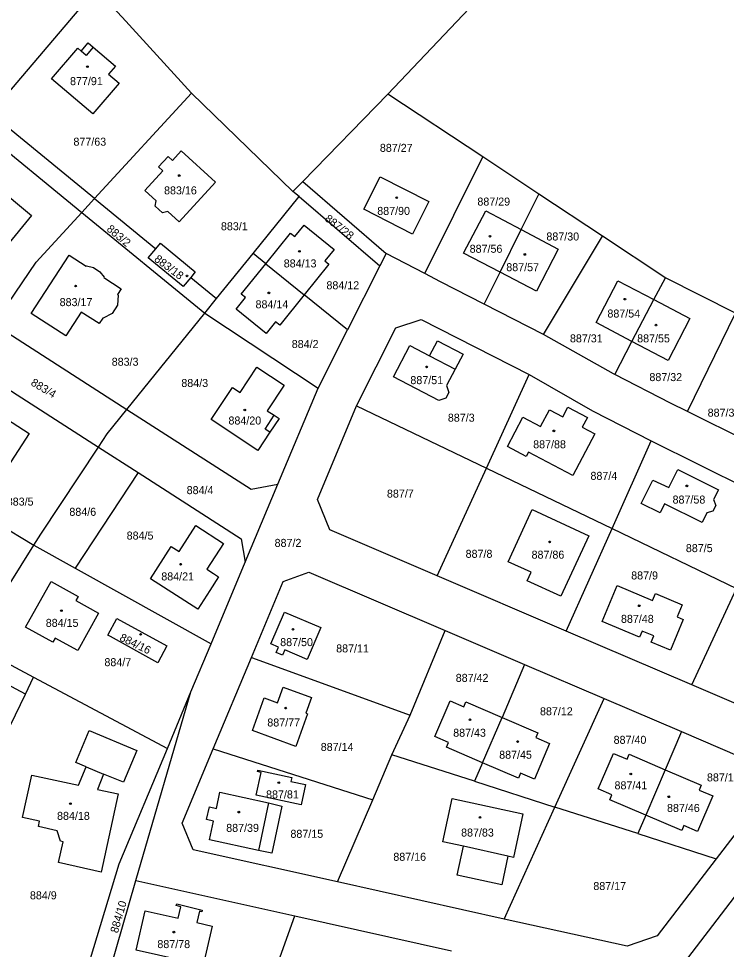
# Model space of a CAD drawing. Extents: x -724107 to -720612, y -1045267 to -1038441.
# Drawn here: x -722333.2 to -722182.8, y -1042770.2 to -1042572.5 of the extents above; entities that cross this region are included whole.
import ezdxf

# ---------------------------------------------------------------- set-up
doc = ezdxf.new("R2010")
doc.units = 0
for name, color, linetype in [('Hranice parcel', 7, 'Continuous'), ('Parcelní čísla', 7, 'Continuous'), ('Vnitřní kresba', 7, 'Continuous'), ('Značky budov', 7, 'Continuous')]:
    doc.layers.add(name, color=color, linetype=linetype)

msp = doc.modelspace()

# ---------------------------------------------------------------- linework, layer by layer
at = {"layer": 'Hranice parcel'}
for p, q in [((-722317.03, -1042610.74), (-722296.46, -1042588.33)), ((-722296.46, -1042588.33), (-722274.9, -1042609.24)), ((-722272.81, -1042607.09), (-722254.72, -1042588.55)), ((-722234.54, -1042601.91), (-722254.72, -1042588.55)), ((-722246.86, -1042626.67), (-722234.54, -1042601.91)), ((-722222.63, -1042609.79), (-722234.54, -1042601.91)), ((-722274.9, -1042609.24), (-722272.81, -1042607.09)), ((-722272.81, -1042607.09), (-722255.11, -1042622.37)), ((-722319.73, -1042613.69), (-722317.03, -1042610.74)), ((-722317.03, -1042610.74), (-722304.02, -1042621.4)), ((-722283.35, -1042622.37), (-722273.59, -1042610.31)), ((-722273.59, -1042610.31), (-722274.9, -1042609.24)), ((-722273.59, -1042610.31), (-722256.46, -1042625.05)), ((-722226.38, -1042617.31), (-722222.63, -1042609.79)), ((-722209.14, -1042618.72), (-722222.63, -1042609.79)), ((-722319.73, -1042613.69), (-722293.62, -1042635.08)), ((-722230.89, -1042626.36), (-722226.38, -1042617.31)), ((-722221.68, -1042639.57), (-722209.14, -1042618.72)), ((-722291.11, -1042631.97), (-722283.35, -1042622.37)), ((-722280.62, -1042624.58), (-722283.35, -1042622.37)), ((-722255.11, -1042622.37), (-722256.46, -1042625.05)), ((-722246.86, -1042626.67), (-722255.11, -1042622.37)), ((-722280.62, -1042624.58), (-722272.47, -1042631.17)), ((-722256.46, -1042625.05), (-722263.29, -1042638.59)), ((-722234.27, -1042633.13), (-722230.89, -1042626.36)), ((-722296.6, -1042627.47), (-722291.11, -1042631.97)), ((-722198.21, -1042632.2), (-722195.78, -1042627.55)), ((-722180.87, -1042635.1), (-722195.78, -1042627.55)), ((-722293.62, -1042635.08), (-722291.11, -1042631.97)), ((-722263.29, -1042638.59), (-722272.47, -1042631.17)), ((-722202.87, -1042641.09), (-722198.21, -1042632.2)), ((-722221.68, -1042639.57), (-722234.27, -1042633.13)), ((-722310.15, -1042655.52), (-722293.62, -1042635.08)), ((-722293.62, -1042635.08), (-722269.54, -1042650.98)), ((-722191.06, -1042655.98), (-722180.87, -1042635.1)), ((-722338.39, -1042637.39), (-722310.15, -1042655.52)), ((-722269.54, -1042650.98), (-722263.29, -1042638.59)), ((-722206.55, -1042648.12), (-722202.87, -1042641.09)), ((-722344.03, -1042645.65), (-722316.2, -1042663.51)), ((-722233.8, -1042667.99), (-722224.72, -1042648.12)), ((-722278.09, -1042671.4), (-722269.54, -1042650.98)), ((-722261.36, -1042654.74), (-722233.8, -1042667.99)), ((-722176.1, -1042663.42), (-722191.06, -1042655.98)), ((-722207.11, -1042680.81), (-722198.79, -1042662.19)), ((-722198.79, -1042662.19), (-722172.27, -1042675.36)), ((-722316.2, -1042663.51), (-722307.77, -1042668.92)), ((-722358.62, -1042667.01), (-722329.89, -1042684.34)), ((-722244.24, -1042690.86), (-722233.8, -1042667.99)), ((-722233.8, -1042667.99), (-722207.11, -1042680.81)), ((-722307.77, -1042668.92), (-722321.14, -1042689.22)), ((-722285, -1042687.92), (-722278.09, -1042671.4)), ((-722216.84, -1042702.59), (-722207.11, -1042680.81)), ((-722207.11, -1042680.81), (-722180.68, -1042693.51)), ((-722343.13, -1042705.38), (-722329.89, -1042684.34)), ((-722329.89, -1042684.34), (-722321.14, -1042689.22)), ((-722292.28, -1042705.33), (-722285, -1042687.92)), ((-722321.14, -1042689.22), (-722292.28, -1042705.33)), ((-722216.84, -1042702.59), (-722244.24, -1042690.86)), ((-722190.18, -1042714), (-722180.68, -1042693.51)), ((-722249.98, -1042720.43), (-722242.55, -1042702.46)), ((-722242.55, -1042702.46), (-722225.68, -1042709.68)), ((-722190.18, -1042714), (-722216.84, -1042702.59)), ((-722343.13, -1042705.38), (-722329.97, -1042712.38)), ((-722296.54, -1042715.5), (-722292.28, -1042705.33)), ((-722331.7, -1042715.96), (-722345.06, -1042708.87)), ((-722291.83, -1042727.57), (-722283.72, -1042708.17)), ((-722283.72, -1042708.17), (-722249.98, -1042720.43)), ((-722225.68, -1042709.68), (-722230.48, -1042720.91)), ((-722225.68, -1042709.68), (-722208.81, -1042716.9)), ((-722331.7, -1042715.96), (-722329.97, -1042712.38)), ((-722329.97, -1042712.38), (-722301.56, -1042727.49)), ((-722308.23, -1042755.58), (-722296.54, -1042715.5)), ((-722301.56, -1042727.49), (-722296.54, -1042715.5)), ((-722219.25, -1042739.95), (-722208.81, -1042716.9)), ((-722208.81, -1042716.9), (-722192.36, -1042723.94)), ((-722253.85, -1042728.84), (-722249.98, -1042720.43)), ((-722234.61, -1042730.54), (-722230.48, -1042720.91)), ((-722192.36, -1042723.94), (-722195.82, -1042732.03)), ((-722291.83, -1042727.57), (-722257.95, -1042738.44)), ((-722257.95, -1042738.44), (-722253.85, -1042728.84)), ((-722236.29, -1042734.48), (-722253.85, -1042728.84)), ((-722234.61, -1042730.54), (-722236.29, -1042734.48)), ((-722195.82, -1042732.03), (-722199.94, -1042741.67)), ((-722236.29, -1042734.48), (-722219.25, -1042739.95)), ((-722265.42, -1042755.87), (-722257.95, -1042738.44)), ((-722230.01, -1042763.73), (-722219.25, -1042739.95)), ((-722201.63, -1042745.6), (-722219.25, -1042739.95)), ((-722199.94, -1042741.67), (-722201.63, -1042745.6)), ((-722201.63, -1042745.6), (-722184.97, -1042750.95)), ((-722314.35, -1042776.59), (-722308.23, -1042755.58)), ((-722308.23, -1042755.58), (-722274.47, -1042763.08)), ((-722230.01, -1042763.73), (-722265.42, -1042755.87)), ((-722282.99, -1042786.84), (-722274.47, -1042763.08)), ((-722274.47, -1042763.08), (-722241.23, -1042770.46))]:
    msp.add_line(p, q, dxfattribs=at)
for points in [[(-722254.72, -1042588.55), (-722214.87, -1042546.55), (-722158.2, -1042491.38)], [(-722317.03, -1042610.74), (-722339.1, -1042592.67), (-722316.65, -1042566.28)], [(-722316.65, -1042566.28), (-722311.18, -1042572.2), (-722296.46, -1042588.33)], [(-722317.38, -1042592.77), (-722326.16, -1042585.3), (-722320.61, -1042578.77), (-722319.84, -1042579.42), (-722318.37, -1042577.69), (-722317.3, -1042578.6), (-722312.6, -1042582.6), (-722314.08, -1042584.33), (-722311.83, -1042586.25), (-722317.38, -1042592.77)], [(-722338.39, -1042637.39), (-722364.74, -1042620.39), (-722348.35, -1042603.55), (-722341.69, -1042595.72), (-722319.73, -1042613.69)], [(-722306.32, -1042608.99), (-722302.55, -1042604.85), (-722303.44, -1042604.02), (-722301.39, -1042601.8), (-722300.47, -1042602.64), (-722298.61, -1042600.62), (-722291.33, -1042607.29), (-722299.02, -1042615.68), (-722301.47, -1042613.47), (-722302.57, -1042613.8), (-722304.15, -1042612.33), (-722303.91, -1042611.23), (-722306.32, -1042608.99)], [(-722335.54, -1042604.66), (-722338.21, -1042607.91), (-722330.39, -1042614.32), (-722335.78, -1042620.9), (-722346.97, -1042611.71), (-722338.95, -1042601.87), (-722335.54, -1042604.66)], [(-722249.46, -1042618.27), (-722259.85, -1042613), (-722256.39, -1042606.13), (-722246.01, -1042611.39), (-722249.46, -1042618.27)], [(-722338.39, -1042637.39), (-722329.41, -1042624.24), (-722319.73, -1042613.69)], [(-722230.89, -1042626.36), (-722238.65, -1042622.32), (-722233.89, -1042613.32), (-722226.38, -1042617.31)], [(-722280.62, -1042624.58), (-722275.39, -1042618.11), (-722274.51, -1042618.82), (-722272.52, -1042616.36), (-722266.13, -1042621.53), (-722268.12, -1042623.99), (-722267.24, -1042624.7), (-722272.47, -1042631.17)], [(-722226.38, -1042617.31), (-722218.58, -1042621.45), (-722223.15, -1042630.39), (-722230.89, -1042626.36)], [(-722195.78, -1042627.55), (-722195.86, -1042627.51), (-722209.14, -1042618.72)], [(-722304.02, -1042621.4), (-722303.03, -1042620.21), (-722295.64, -1042626.3), (-722296.6, -1042627.47)], [(-722323.11, -1042639.9), (-722330.46, -1042635.15), (-722322.44, -1042622.75), (-722318.77, -1042625.12), (-722318.71, -1042625.02), (-722317.24, -1042625.4), (-722315.9, -1042626.27), (-722315, -1042627.42), (-722315.06, -1042627.52), (-722311.35, -1042629.92), (-722312.13, -1042631.14), (-722312.01, -1042631.23), (-722312.13, -1042633.38), (-722313.26, -1042635.14), (-722315.17, -1042636.17), (-722315.3, -1042636.12), (-722316.06, -1042637.28), (-722319.86, -1042634.86), (-722323.11, -1042639.9)], [(-722296.6, -1042627.47), (-722298.22, -1042629.43), (-722305.63, -1042623.32), (-722304.02, -1042621.4)], [(-722272.47, -1042631.17), (-722277.7, -1042637.63), (-722278.58, -1042636.92), (-722280.57, -1042639.39), (-722286.96, -1042634.22), (-722284.97, -1042631.75), (-722285.85, -1042631.04), (-722280.62, -1042624.58)], [(-722234.27, -1042633.13), (-722243.54, -1042628.4), (-722246.86, -1042626.67)], [(-722202.87, -1042641.09), (-722210.51, -1042637.08), (-722205.87, -1042628.19), (-722198.21, -1042632.2)], [(-722198.21, -1042632.2), (-722190.56, -1042636.2), (-722195.22, -1042645.11), (-722202.87, -1042641.09)], [(-722261.36, -1042654.74), (-722253, -1042638.17), (-722247.63, -1042636.41), (-722224.72, -1042648.12)], [(-722206.55, -1042648.12), (-722206.82, -1042647.99), (-722221.68, -1042639.57)], [(-722241.75, -1042651.93), (-722242.41, -1042653.14), (-722243.9, -1042653.62), (-722253.51, -1042648.59), (-722250.04, -1042641.96), (-722245.85, -1042644.14), (-722244.2, -1042640.93), (-722238.76, -1042643.75), (-722240.41, -1042646.96), (-722242.26, -1042650.45), (-722241.75, -1042651.93)], [(-722287.75, -1042650.85), (-722286.11, -1042651.94), (-722282.54, -1042646.57), (-722276.76, -1042650.35), (-722280.33, -1042655.78), (-722278.87, -1042656.74), (-722277.83, -1042657.42), (-722279.77, -1042660.36), (-722282.34, -1042664.22), (-722292.25, -1042657.67), (-722287.75, -1042650.85)], [(-722224.72, -1042648.12), (-722211.29, -1042655.81), (-722198.79, -1042662.19)], [(-722191.06, -1042655.98), (-722194.72, -1042654.17), (-722206.55, -1042648.12)], [(-722336.38, -1042669.07), (-722344.02, -1042664.16), (-722341.75, -1042660.63), (-722347.29, -1042657.07), (-722343.22, -1042650.78), (-722337.32, -1042654.58), (-722338.19, -1042655.93), (-722330.93, -1042660.6), (-722336.38, -1042669.07)], [(-722316.2, -1042663.51), (-722314.36, -1042660.73), (-722310.15, -1042655.52)], [(-722310.15, -1042655.52), (-722283.75, -1042672.45), (-722278.09, -1042671.4)], [(-722244.24, -1042690.86), (-722267.05, -1042681.09), (-722269.68, -1042674.63), (-722261.36, -1042654.74)], [(-722212.33, -1042657.23), (-722213.42, -1042659.29), (-722210.76, -1042660.69), (-722215.43, -1042669.54), (-722224.85, -1042664.58), (-722225.32, -1042665.48), (-722229.33, -1042663.37), (-722226.07, -1042657.19), (-722222.27, -1042659.14), (-722220.41, -1042655.62), (-722217.55, -1042657.11), (-722216.48, -1042655.06), (-722212.33, -1042657.23)], [(-722329.89, -1042684.34), (-722328.42, -1042682.01), (-722316.2, -1042663.51)], [(-722185.03, -1042675.89), (-722185.68, -1042677.13), (-722186.97, -1042677.5), (-722188, -1042679.55), (-722195.95, -1042675.6), (-722196.9, -1042677.51), (-722200.92, -1042675.51), (-722198.45, -1042670.51), (-722195.07, -1042672.13), (-722193.16, -1042668.29), (-722184.5, -1042672.57), (-722185.55, -1042674.61), (-722185.03, -1042675.89)], [(-722307.77, -1042668.92), (-722285.87, -1042682.98), (-722285, -1042687.92)], [(-722212.06, -1042682.33), (-722217.95, -1042695.2), (-722225.14, -1042691.92), (-722224.3, -1042690.1), (-722229.17, -1042687.87), (-722224.07, -1042676.75), (-722212.06, -1042682.33)], [(-722295.54, -1042680.2), (-722289.67, -1042683.96), (-722293.2, -1042689.45), (-722291.75, -1042690.39), (-722290.69, -1042691.07), (-722292.57, -1042694), (-722295.1, -1042697.94), (-722305.14, -1042691.5), (-722300.73, -1042684.63), (-722299.06, -1042685.7), (-722295.54, -1042680.2)], [(-722137.57, -1042682.55), (-722126.69, -1042687.96), (-722197.29, -1042780.22)], [(-722283.72, -1042708.17), (-722276.97, -1042692.04), (-722271.54, -1042690.05), (-722242.55, -1042702.46)], [(-722326.27, -1042692.04), (-722320.51, -1042695.25), (-722320.98, -1042696.11), (-722316.18, -1042698.78), (-722320.6, -1042706.74), (-722325.4, -1042704.09), (-722325.89, -1042704.96), (-722331.66, -1042701.74), (-722326.27, -1042692.04)], [(-722201.26, -1042703.88), (-722209.24, -1042700.55), (-722206, -1042692.93), (-722198.51, -1042696.06), (-722197.88, -1042694.61), (-722192.2, -1042696.98), (-722193.29, -1042699.56), (-722192, -1042700.12), (-722194.7, -1042706.61), (-722198.77, -1042704.91), (-722198.23, -1042703.62), (-722200.72, -1042702.58), (-722201.26, -1042703.88)], [(-722312.28, -1042699.9), (-722301.69, -1042705.75), (-722303.61, -1042709.3), (-722313.64, -1042703.74), (-722314.2, -1042703.42), (-722312.28, -1042699.9)], [(-722278.46, -1042707.15), (-722277.97, -1042705.98), (-722279.55, -1042705.31), (-722276.69, -1042698.57), (-722268.98, -1042701.83), (-722271.86, -1042708.59), (-722276.58, -1042706.59), (-722277.1, -1042707.73), (-722278.46, -1042707.15)], [(-722151.67, -1042707.44), (-722163.28, -1042722.6), (-722168.03, -1042723.48), (-722190.18, -1042714)], [(-722278.2, -1042717.82), (-722276.98, -1042714.47), (-722270.92, -1042716.69), (-722272.14, -1042720.03), (-722271.77, -1042720.17), (-722274.3, -1042727.07), (-722283.5, -1042723.69), (-722280.97, -1042716.79), (-722278.2, -1042717.82)], [(-722355.14, -1042764.32), (-722342.28, -1042737.79), (-722331.7, -1042715.96)], [(-722234.61, -1042730.54), (-722242.25, -1042727.27), (-722241.81, -1042726.23), (-722244.72, -1042724.98), (-722241.49, -1042717.43), (-722238.57, -1042718.67), (-722238.13, -1042717.64), (-722230.48, -1042720.91)], [(-722230.48, -1042720.91), (-722222.84, -1042724.18), (-722223.29, -1042725.22), (-722220.37, -1042726.46), (-722223.61, -1042734.02), (-722226.52, -1042732.77), (-722226.96, -1042733.81), (-722234.61, -1042730.54)], [(-722318.8, -1042731.44), (-722321.01, -1042730.47), (-722318.19, -1042723.73), (-722308.07, -1042727.96), (-722310.89, -1042734.7), (-722315.09, -1042732.94), (-722316.43, -1042736.21), (-722312.03, -1042737.17), (-722315.64, -1042753.75), (-722324.66, -1042751.74), (-722323.68, -1042747.35), (-722324.26, -1042747.22), (-722324.96, -1042745.01), (-722328.95, -1042744.08), (-722328.7, -1042742.96), (-722332.3, -1042742.2), (-722330.35, -1042733.16), (-722320.41, -1042735.32), (-722318.8, -1042731.44)], [(-722192.36, -1042723.94), (-722175.9, -1042730.99), (-722174.47, -1042737.23), (-722184.97, -1042750.95)], [(-722318.83, -1042775.14), (-722311.82, -1042752.02), (-722301.56, -1042727.49)], [(-722265.42, -1042755.87), (-722296.1, -1042749.06), (-722298.44, -1042743.36), (-722291.83, -1042727.57)], [(-722199.94, -1042741.67), (-722207.59, -1042738.39), (-722207.14, -1042737.35), (-722210.06, -1042736.11), (-722206.82, -1042728.55), (-722203.91, -1042729.8), (-722203.46, -1042728.76), (-722195.82, -1042732.03)], [(-722282.35, -1042732.11), (-722275.12, -1042733.67), (-722275.3, -1042734.51), (-722272.25, -1042735.2), (-722273.17, -1042739.49), (-722282.68, -1042737.43), (-722281.66, -1042732.59), (-722282.4, -1042732.42), (-722282.35, -1042732.11)], [(-722195.82, -1042732.03), (-722188.17, -1042735.3), (-722188.62, -1042736.34), (-722185.7, -1042737.59), (-722188.94, -1042745.15), (-722191.85, -1042743.9), (-722192.3, -1042744.94), (-722199.94, -1042741.67)], [(-722282.22, -1042749.2), (-722292.58, -1042746.95), (-722291.74, -1042742.97), (-722293.24, -1042742.63), (-722292.63, -1042739.92), (-722291.13, -1042740.23), (-722290.42, -1042736.83), (-722280.07, -1042739.08), (-722277.23, -1042739.78), (-722279.35, -1042749.74), (-722282.22, -1042749.2)], [(-722229.22, -1042750.38), (-722230.55, -1042756.49), (-722240.01, -1042754.39), (-722238.65, -1042748.29), (-722243.02, -1042747.32), (-722241.04, -1042738.14), (-722226.05, -1042741.4), (-722228.01, -1042750.65), (-722229.22, -1042750.38)], [(-722184.97, -1042750.95), (-722197.49, -1042767.3), (-722203.93, -1042769.52), (-722230.01, -1042763.73)], [(-722306.29, -1042761.98), (-722299.27, -1042763.53), (-722298.69, -1042761.12), (-722299.67, -1042760.88), (-722299.58, -1042760.51), (-722294.17, -1042761.82), (-722294.26, -1042762.19), (-722294.75, -1042762.08), (-722295.31, -1042764.45), (-722292.07, -1042765.22), (-722293.95, -1042773.56), (-722308.18, -1042770.37), (-722306.29, -1042761.98)]]:
    msp.add_lwpolyline(points, dxfattribs=at)
at = {"layer": 'Vnitřní kresba'}
for p, q in [((-722318.77, -1042580.33), (-722319.84, -1042579.42)), ((-722317.3, -1042578.6), (-722318.77, -1042580.33)), ((-722245.85, -1042644.14), (-722240.41, -1042646.96)), ((-722280.8, -1042659.69), (-722278.87, -1042656.74)), ((-722279.77, -1042660.36), (-722280.8, -1042659.69)), ((-722318.8, -1042731.44), (-722315.09, -1042732.94)), ((-722280.07, -1042739.08), (-722282.22, -1042749.2)), ((-722229.22, -1042750.38), (-722238.65, -1042748.29))]:
    msp.add_line(p, q, dxfattribs=at)
at = {"layer": 'Značky budov'}
for centre in [(-722318.53, -1042582.73), (-722299.04, -1042605.85), (-722252.84, -1042610.56), (-722233.03, -1042618.73), (-722273.5, -1042621.95), (-722225.63, -1042622.6), (-722297.38, -1042627.15), (-722321.04, -1042629.32), (-722279.99, -1042630.77), (-722204.38, -1042632.1), (-722197.78, -1042637.61), (-722246.49, -1042646.48), (-722285.12, -1042655.63), (-722219.46, -1042660.07), (-722191.21, -1042671.75), (-722220.37, -1042683.65), (-722298.75, -1042688.39), (-722324.06, -1042698.26), (-722201.34, -1042697.21), (-722274.88, -1042702.21), (-722307.23, -1042703.29), (-722276.42, -1042718.94), (-722237.28, -1042721.42), (-722227.16, -1042726.05), (-722203.13, -1042732.93), (-722277.89, -1042734.77), (-722195.05, -1042737.77), (-722322.15, -1042739.25), (-722286.39, -1042741.03), (-722235.17, -1042742.17), (-722300.18, -1042766.52)]:
    msp.add_circle(centre, 0.175, dxfattribs=at)

# ---------------------------------------------------------------- texts
at = {"layer": 'Parcelní čísla'}
for s, p in [('877/91', (-722322.23, -1042586.65)), ('877/63', (-722321.51, -1042599.51)), ('887/27', (-722256.42, -1042600.82)), ('883/16', (-722302.26, -1042609.85)), ('887/29', (-722235.71, -1042612.23)), ('887/90', (-722256.98, -1042614.21)), ('883/1', (-722290.18, -1042617.47)), ('887/30', (-722221.05, -1042619.64)), ('887/56', (-722237.35, -1042622.25)), ('884/13', (-722276.84, -1042625.36)), ('887/57', (-722229.57, -1042626.16)), ('884/12', (-722267.77, -1042630)), ('883/17', (-722324.44, -1042633.58)), ('884/14', (-722282.83, -1042634.04)), ('887/54', (-722208.09, -1042636)), ('884/2', (-722275.14, -1042642.48)), ('887/31', (-722216.05, -1042641.28)), ('887/55', (-722201.77, -1042641.28)), ('883/3', (-722313.38, -1042646.24)), ('887/51', (-722249.94, -1042650.15)), ('887/32', (-722199.17, -1042649.5)), ('884/3', (-722298.59, -1042650.75)), ('887/3', (-722241.98, -1042658.12)), ('887/33', (-722186.8, -1042657.05)), ('884/20', (-722288.58, -1042658.72)), ('887/88', (-722223.86, -1042663.77)), ('887/4', (-722211.69, -1042670.47)), ('884/4', (-722297.46, -1042673.51)), ('887/7', (-722254.92, -1042674.24)), ('883/5', (-722335.67, -1042675.94)), ('887/58', (-722194.25, -1042675.51)), ('884/6', (-722322.37, -1042678.11)), ('884/5', (-722310.2, -1042683.15)), ('887/2', (-722278.78, -1042684.71)), ('887/5', (-722191.43, -1042685.82)), ('887/8', (-722238.21, -1042687.03)), ('887/86', (-722224.2, -1042687.21)), ('884/21', (-722302.85, -1042691.83)), ('887/9', (-722203.04, -1042691.62)), ('884/15', (-722327.39, -1042701.69)), ('887/48', (-722205.21, -1042700.84)), ('887/50', (-722277.59, -1042705.78)), ('887/11', (-722265.7, -1042707.12)), ('884/7', (-722314.93, -1042710.04)), ('887/42', (-722240.31, -1042713.37)), ('887/12', (-722222.41, -1042720.47)), ('887/77', (-722280.33, -1042722.85)), ('887/43', (-722240.85, -1042725.03)), ('887/40', (-722206.77, -1042726.53)), ('887/14', (-722268.98, -1042728.04)), ('887/45', (-722231.08, -1042729.7)), ('887/13', (-722186.95, -1042734.51)), ('887/41', (-722206.58, -1042736.2)), ('887/81', (-722280.59, -1042738.12)), ('887/46', (-722195.43, -1042741)), ('884/18', (-722324.99, -1042742.68)), ('887/39', (-722289.06, -1042745.23)), ('887/15', (-722275.42, -1042746.49)), ('887/83', (-722239.17, -1042746.22)), ('887/16', (-722253.56, -1042751.37)), ('887/17', (-722211.08, -1042757.58)), ('884/9', (-722330.75, -1042759.55)), ('887/78', (-722303.68, -1042769.91))]:
    msp.add_text(s, height=1.7, dxfattribs=at).set_placement(p)
for s, rotation, p in [('887/28', 322, (-722268.27, -1042615.29)), ('883/2', 320, (-722314.59, -1042617.44)), ('883/18', 323, (-722304.48, -1042623.89)), ('883/4', 329, (-722330.71, -1042650.26)), ('884/16', 334, (-722311.85, -1042704.51)), ('884/10', 74, (-722312.09, -1042766.84))]:
    msp.add_text(s, height=1.7, rotation=rotation, dxfattribs=at).set_placement(p)

doc.saveas('drawing.dxf')
